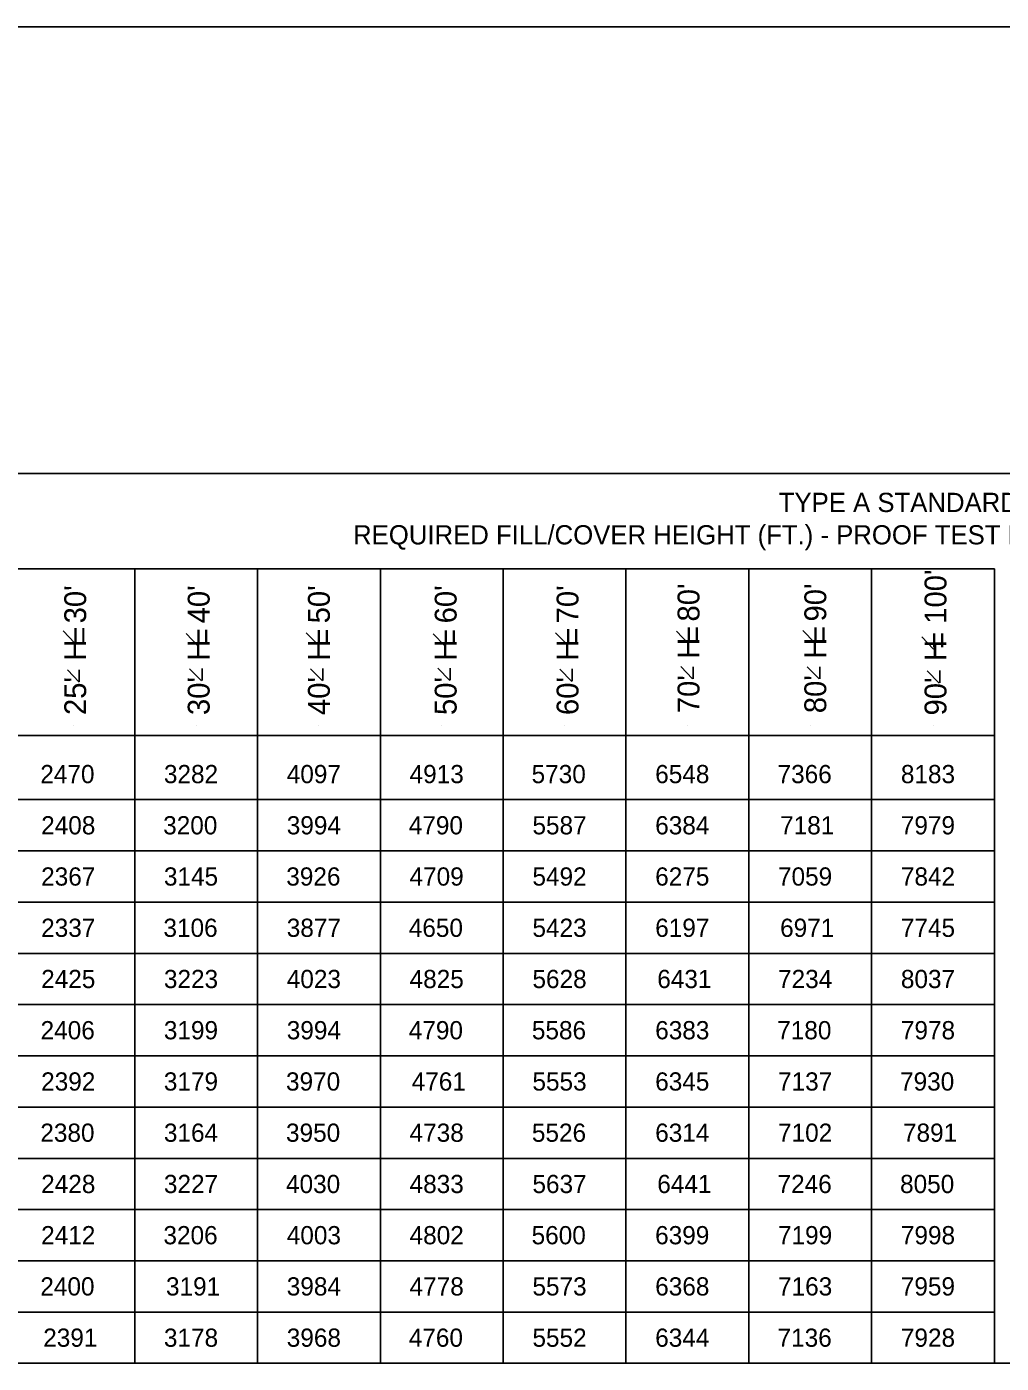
# Model space of a CAD drawing. Extents: x -22562 to -18409, y 3991 to 7171.
# Drawn here: x -20164.6 to -20023.2, y 5564.5 to 5758.4 of the extents above; entities that cross this region are included whole.
import ezdxf

# ---------------------------------------------------------------- set-up
doc = ezdxf.new("R2010")
doc.units = 0
for name, color, linetype in [('1', 7, 'Continuous'), ('2', 7, 'Continuous'), ('4', 7, 'Continuous')]:
    doc.layers.add(name, color=color, linetype=linetype)

msp = doc.modelspace()

# ---------------------------------------------------------------- linework, layer by layer
at = {"layer": '1'}
for p, q in [((-20157.6, 5668.93), (-20159.33, 5670.7)), ((-20139.76, 5668.57), (-20141.48, 5670.34)), ((-20122.33, 5668.68), (-20124.05, 5670.45)), ((-20103.94, 5668.53), (-20105.66, 5670.3)), ((-20086.15, 5668.68), (-20087.87, 5670.45)), ((-20068.63, 5668.88), (-20070.35, 5670.65)), ((-20050.28, 5668.99), (-20052, 5670.76)), ((-20033.04, 5668.07), (-20034.76, 5669.84)), ((-20156.98, 5663.28), (-20158.7, 5665.05)), ((-20156.98, 5663.33), (-20156.98, 5665.08)), ((-20139.25, 5663.46), (-20140.97, 5665.23)), ((-20139.14, 5663.51), (-20139.14, 5665.26)), ((-20121.7, 5663.46), (-20123.42, 5665.23)), ((-20121.64, 5663.51), (-20121.64, 5665.26)), ((-20103.23, 5663.54), (-20104.95, 5665.31)), ((-20103.17, 5663.55), (-20103.17, 5665.3)), ((-20085.53, 5663.39), (-20087.25, 5665.16)), ((-20085.46, 5663.44), (-20085.46, 5665.19)), ((-20068, 5663.77), (-20069.72, 5665.54)), ((-20067.9, 5663.75), (-20067.9, 5665.5)), ((-20049.65, 5663.74), (-20051.37, 5665.51)), ((-20049.55, 5663.75), (-20049.55, 5665.5)), ((-20032.26, 5663.14), (-20033.98, 5664.91)), ((-20032.13, 5663.2), (-20032.13, 5664.95)), ((-20157.84, 5656.99), (-20157.84, 5656.99)), ((-20140.03, 5656.99), (-20140.03, 5656.99)), ((-20122.21, 5656.99), (-20122.21, 5656.99)), ((-20104.39, 5656.99), (-20104.39, 5656.99)), ((-20086.57, 5656.99), (-20086.57, 5656.99)), ((-20068.76, 5656.99), (-20068.76, 5656.99)), ((-20050.94, 5656.99), (-20050.94, 5656.99)), ((-20033.12, 5656.99), (-20033.12, 5656.99)), ((-20157.84, 5642.51), (-20157.84, 5642.51)), ((-20140.03, 5642.51), (-20140.03, 5642.51)), ((-20122.21, 5642.51), (-20122.21, 5642.51)), ((-20104.39, 5642.51), (-20104.39, 5642.51)), ((-20086.57, 5642.51), (-20086.57, 5642.51)), ((-20068.76, 5642.51), (-20068.76, 5642.51)), ((-20050.94, 5642.51), (-20050.94, 5642.51)), ((-20033.12, 5642.51), (-20033.12, 5642.51)), ((-20157.84, 5635.08), (-20157.84, 5635.08)), ((-20140.03, 5635.08), (-20140.03, 5635.08)), ((-20122.21, 5635.08), (-20122.21, 5635.08)), ((-20104.39, 5635.08), (-20104.39, 5635.08)), ((-20086.57, 5635.08), (-20086.57, 5635.08)), ((-20068.76, 5635.08), (-20068.76, 5635.08)), ((-20050.94, 5635.08), (-20050.94, 5635.08)), ((-20033.12, 5635.08), (-20033.12, 5635.08)), ((-20157.84, 5627.65), (-20157.84, 5627.65)), ((-20140.03, 5627.65), (-20140.03, 5627.65)), ((-20122.21, 5627.65), (-20122.21, 5627.65)), ((-20104.39, 5627.65), (-20104.39, 5627.65)), ((-20086.57, 5627.65), (-20086.57, 5627.65)), ((-20068.76, 5627.65), (-20068.76, 5627.65)), ((-20050.94, 5627.65), (-20050.94, 5627.65)), ((-20033.12, 5627.65), (-20033.12, 5627.65)), ((-20157.84, 5620.21), (-20157.84, 5620.21)), ((-20140.03, 5620.21), (-20140.03, 5620.21)), ((-20122.21, 5620.21), (-20122.21, 5620.21)), ((-20104.39, 5620.21), (-20104.39, 5620.21)), ((-20086.57, 5620.21), (-20086.57, 5620.21)), ((-20068.76, 5620.21), (-20068.76, 5620.21)), ((-20050.94, 5620.21), (-20050.94, 5620.21)), ((-20033.12, 5620.21), (-20033.12, 5620.21)), ((-20157.84, 5612.78), (-20157.84, 5612.78)), ((-20140.03, 5612.78), (-20140.03, 5612.78)), ((-20122.21, 5612.78), (-20122.21, 5612.78)), ((-20104.39, 5612.78), (-20104.39, 5612.78)), ((-20086.57, 5612.78), (-20086.57, 5612.78)), ((-20068.76, 5612.78), (-20068.76, 5612.78)), ((-20050.94, 5612.78), (-20050.94, 5612.78)), ((-20033.12, 5612.78), (-20033.12, 5612.78)), ((-20157.84, 5605.34), (-20157.84, 5605.34)), ((-20140.03, 5605.34), (-20140.03, 5605.34)), ((-20122.21, 5605.34), (-20122.21, 5605.34)), ((-20104.39, 5605.34), (-20104.39, 5605.34)), ((-20086.57, 5605.34), (-20086.57, 5605.34)), ((-20068.76, 5605.34), (-20068.76, 5605.34)), ((-20050.94, 5605.34), (-20050.94, 5605.34)), ((-20033.12, 5605.34), (-20033.12, 5605.34)), ((-20157.84, 5597.91), (-20157.84, 5597.91)), ((-20140.03, 5597.91), (-20140.03, 5597.91)), ((-20122.21, 5597.91), (-20122.21, 5597.91)), ((-20104.39, 5597.91), (-20104.39, 5597.91)), ((-20086.57, 5597.91), (-20086.57, 5597.91)), ((-20068.76, 5597.91), (-20068.76, 5597.91)), ((-20050.94, 5597.91), (-20050.94, 5597.91)), ((-20033.12, 5597.91), (-20033.12, 5597.91)), ((-20157.84, 5590.47), (-20157.84, 5590.47)), ((-20140.03, 5590.47), (-20140.03, 5590.47)), ((-20122.21, 5590.47), (-20122.21, 5590.47)), ((-20104.39, 5590.47), (-20104.39, 5590.47)), ((-20086.57, 5590.47), (-20086.57, 5590.47)), ((-20068.76, 5590.47), (-20068.76, 5590.47)), ((-20050.94, 5590.47), (-20050.94, 5590.47)), ((-20033.12, 5590.47), (-20033.12, 5590.47)), ((-20157.84, 5583.04), (-20157.84, 5583.04)), ((-20140.03, 5583.04), (-20140.03, 5583.04)), ((-20122.21, 5583.04), (-20122.21, 5583.04)), ((-20104.39, 5583.04), (-20104.39, 5583.04)), ((-20086.57, 5583.04), (-20086.57, 5583.04)), ((-20068.76, 5583.04), (-20068.76, 5583.04)), ((-20050.94, 5583.04), (-20050.94, 5583.04)), ((-20033.12, 5583.04), (-20033.12, 5583.04)), ((-20157.84, 5575.61), (-20157.84, 5575.61)), ((-20140.03, 5575.61), (-20140.03, 5575.61)), ((-20122.21, 5575.61), (-20122.21, 5575.61)), ((-20104.39, 5575.61), (-20104.39, 5575.61)), ((-20086.57, 5575.61), (-20086.57, 5575.61)), ((-20068.76, 5575.61), (-20068.76, 5575.61)), ((-20050.94, 5575.61), (-20050.94, 5575.61)), ((-20033.12, 5575.61), (-20033.12, 5575.61)), ((-20157.84, 5568.17), (-20157.84, 5568.17)), ((-20140.03, 5568.17), (-20140.03, 5568.17)), ((-20122.21, 5568.17), (-20122.21, 5568.17)), ((-20104.39, 5568.17), (-20104.39, 5568.17)), ((-20086.57, 5568.17), (-20086.57, 5568.17)), ((-20068.76, 5568.17), (-20068.76, 5568.17)), ((-20050.94, 5568.17), (-20050.94, 5568.17)), ((-20033.12, 5568.17), (-20033.12, 5568.17))]:
    msp.add_line(p, q, dxfattribs=at)
at = {"layer": '2'}
for p, q in [((-20344.85, 5758.37), (-19558.85, 5758.37)), ((-20324.16, 5693.55), (-19722.22, 5693.55)), ((-20024.21, 5679.72), (-20324.16, 5679.72)), ((-20148.94, 5679.72), (-20148.94, 5564.46)), ((-20131.12, 5679.72), (-20131.12, 5564.46)), ((-20113.3, 5679.72), (-20113.3, 5564.46)), ((-20095.48, 5679.72), (-20095.48, 5564.46)), ((-20077.67, 5679.72), (-20077.67, 5564.46)), ((-20059.85, 5679.72), (-20059.85, 5564.46)), ((-20042.03, 5679.72), (-20042.03, 5564.46)), ((-20024.21, 5679.72), (-20024.21, 5564.46)), ((-20324.16, 5655.53), (-20024.3, 5655.53)), ((-20324.16, 5646.23), (-20024.21, 5646.23)), ((-20324.16, 5638.8), (-20024.21, 5638.8)), ((-20324.16, 5631.36), (-20024.21, 5631.36)), ((-20324.16, 5623.93), (-20024.21, 5623.93)), ((-20324.16, 5616.49), (-20024.21, 5616.49)), ((-20324.16, 5609.06), (-20024.21, 5609.06)), ((-20324.16, 5601.63), (-20024.21, 5601.63)), ((-20324.16, 5594.19), (-20024.21, 5594.19)), ((-20324.16, 5586.76), (-20024.21, 5586.76)), ((-20324.16, 5579.33), (-20024.21, 5579.33)), ((-20324.16, 5571.89), (-20024.21, 5571.89)), ((-20324.16, 5564.46), (-19722.22, 5564.46))]:
    msp.add_line(p, q, dxfattribs=at)

# ---------------------------------------------------------------- texts
at = {"layer": '1'}
for s, height, p in [('TYPE A STANDARD INSTALLATION', 2.7907, (-20055.51, 5687.96)), ('REQUIRED FILL/COVER HEIGHT (FT.) - PROOF TEST LOAD (lbs./LF/FT.OF DIAMETER)', 2.7907, (-20117.26, 5683.26)), ('2470', 2.643, (-20162.63, 5648.62)), ('3282', 2.643, (-20144.7, 5648.62)), ('4097', 2.643, (-20126.88, 5648.62)), ('4913', 2.643, (-20109.06, 5648.62)), ('5730', 2.643, (-20091.36, 5648.62)), ('6548', 2.643, (-20073.43, 5648.62)), ('7366', 2.643, (-20055.68, 5648.62)), ('8183', 2.643, (-20037.79, 5648.62)), ('2408', 2.643, (-20162.51, 5641.19)), ('3200', 2.643, (-20144.81, 5641.19)), ('3994', 2.643, (-20126.88, 5641.19)), ('4790', 2.643, (-20109.18, 5641.19)), ('5587', 2.643, (-20091.24, 5641.19)), ('6384', 2.643, (-20073.43, 5641.19)), ('7181', 2.643, (-20055.31, 5641.19)), ('7979', 2.643, (-20037.8, 5641.19)), ('2367', 2.643, (-20162.51, 5633.76)), ('3145', 2.643, (-20144.7, 5633.76)), ('3926', 2.643, (-20126.95, 5633.76)), ('4709', 2.643, (-20109.07, 5633.76)), ('5492', 2.643, (-20091.24, 5633.76)), ('6275', 2.643, (-20073.43, 5633.76)), ('7059', 2.643, (-20055.62, 5633.76)), ('7842', 2.643, (-20037.79, 5633.76)), ('2337', 2.643, (-20162.51, 5626.32)), ('3106', 2.643, (-20144.77, 5626.32)), ('3877', 2.643, (-20126.88, 5626.32)), ('4650', 2.643, (-20109.18, 5626.32)), ('5423', 2.643, (-20091.24, 5626.32)), ('6197', 2.643, (-20073.43, 5626.32)), ('6971', 2.643, (-20055.31, 5626.32)), ('7745', 2.643, (-20037.79, 5626.32)), ('2425', 2.643, (-20162.51, 5618.89)), ('3223', 2.643, (-20144.7, 5618.89)), ('4023', 2.643, (-20126.88, 5618.89)), ('4825', 2.643, (-20109.06, 5618.89)), ('5628', 2.643, (-20091.24, 5618.89)), ('6431', 2.643, (-20073.13, 5618.89)), ('7234', 2.643, (-20055.61, 5618.89)), ('8037', 2.643, (-20037.79, 5618.89)), ('2406', 2.643, (-20162.59, 5611.46)), ('3199', 2.643, (-20144.71, 5611.46)), ('3994', 2.643, (-20126.88, 5611.46)), ('4790', 2.643, (-20109.18, 5611.46)), ('5586', 2.643, (-20091.32, 5611.46)), ('6383', 2.643, (-20073.43, 5611.46)), ('7180', 2.643, (-20055.73, 5611.46)), ('7978', 2.643, (-20037.79, 5611.46)), ('2392', 2.643, (-20162.51, 5604.02)), ('3179', 2.643, (-20144.71, 5604.02)), ('3970', 2.643, (-20126.99, 5604.02)), ('4761', 2.643, (-20108.76, 5604.02)), ('5553', 2.643, (-20091.24, 5604.02)), ('6345', 2.643, (-20073.43, 5604.02)), ('7137', 2.643, (-20055.61, 5604.02)), ('7930', 2.643, (-20037.91, 5604.02)), ('2380', 2.643, (-20162.63, 5596.59)), ('3164', 2.643, (-20144.7, 5596.59)), ('3950', 2.643, (-20126.99, 5596.59)), ('4738', 2.643, (-20109.06, 5596.59)), ('5526', 2.643, (-20091.32, 5596.59)), ('6314', 2.643, (-20073.43, 5596.59)), ('7102', 2.643, (-20055.61, 5596.59)), ('7891', 2.643, (-20037.49, 5596.59)), ('2428', 2.643, (-20162.51, 5589.15)), ('3227', 2.643, (-20144.7, 5589.15)), ('4030', 2.643, (-20126.99, 5589.15)), ('4833', 2.643, (-20109.06, 5589.15)), ('5637', 2.643, (-20091.24, 5589.15)), ('6441', 2.643, (-20073.13, 5589.15)), ('7246', 2.643, (-20055.68, 5589.15)), ('8050', 2.643, (-20037.91, 5589.15)), ('2412', 2.643, (-20162.51, 5581.72)), ('3206', 2.643, (-20144.77, 5581.72)), ('4003', 2.643, (-20126.88, 5581.72)), ('4802', 2.643, (-20109.06, 5581.72)), ('5600', 2.643, (-20091.36, 5581.72)), ('6399', 2.643, (-20073.44, 5581.72)), ('7199', 2.643, (-20055.62, 5581.72)), ('7998', 2.643, (-20037.79, 5581.72)), ('2400', 2.643, (-20162.63, 5574.29)), ('3191', 2.643, (-20144.4, 5574.29)), ('3984', 2.643, (-20126.88, 5574.29)), ('4778', 2.643, (-20109.06, 5574.29)), ('5573', 2.643, (-20091.24, 5574.29)), ('6368', 2.643, (-20073.43, 5574.29)), ('7163', 2.643, (-20055.61, 5574.29)), ('7959', 2.643, (-20037.8, 5574.29)), ('2391', 2.643, (-20162.21, 5566.85)), ('3178', 2.643, (-20144.7, 5566.85)), ('3968', 2.643, (-20126.88, 5566.85)), ('4760', 2.643, (-20109.18, 5566.85)), ('5552', 2.643, (-20091.24, 5566.85)), ('6344', 2.643, (-20073.43, 5566.85)), ('7136', 2.643, (-20055.68, 5566.85)), ('7928', 2.643, (-20037.79, 5566.85))]:
    msp.add_text(s, height=height, dxfattribs=at).set_placement(p)
for p in [(-20155.45, 5668.86), (-20137.61, 5668.64), (-20120.14, 5668.6), (-20101.71, 5668.53), (-20083.97, 5668.71), (-20066.45, 5668.95), (-20048.09, 5668.95), (-20030.85, 5668.1)]:
    msp.add_text('=', height=3.17, rotation=90, dxfattribs=at).set_placement(p)
at = {"layer": '4'}
for s, p in [("90'  H  100'", (-20031.18, 5658.44)), ("25'  H  30'", (-20155.98, 5658.5)), ("30'  H  40'", (-20138.07, 5658.5)), ("40'  H  50'", (-20120.63, 5658.5)), ("50'  H  60'", (-20102.24, 5658.5)), ("60'  H  70'", (-20084.56, 5658.5)), ("70'  H  80'", (-20067.01, 5658.77)), ("80'  H  90'", (-20048.62, 5658.77))]:
    msp.add_text(s, height=3.1717, rotation=90, dxfattribs=at).set_placement(p)

doc.saveas('drawing.dxf')
